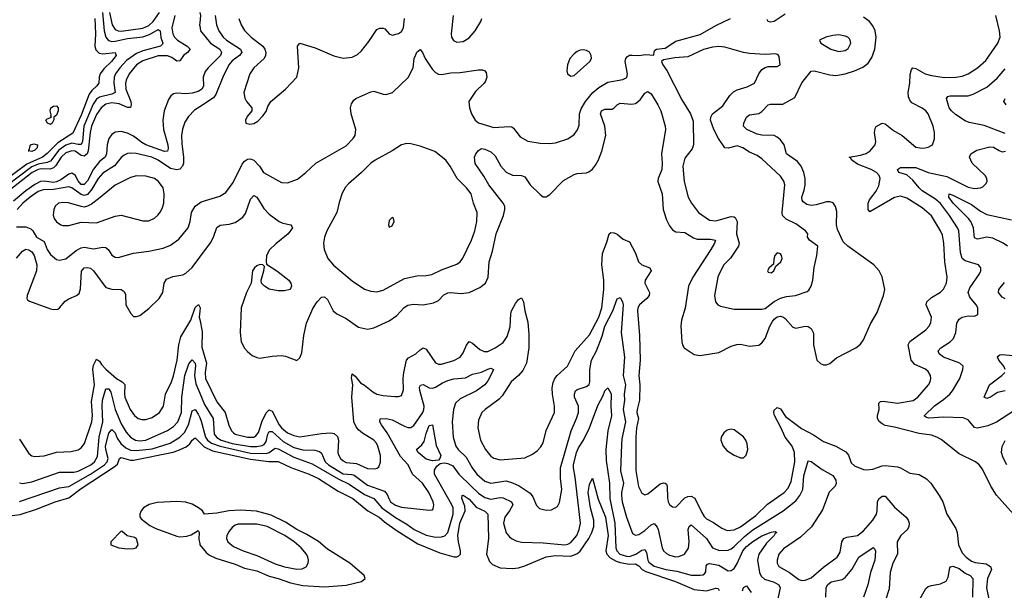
# Model space of a CAD drawing. Header units: inches. Extents: x 1771504 to 1971212, y 471788 to 643615.
# Tile 301 of 587: x 1828831 to 1835224, y 631114 to 634823. Entities that reach past the tile are written whole.
import ezdxf

# ---------------------------------------------------------------- set-up
doc = ezdxf.new("R2010")
doc.units = ezdxf.units.IN
doc.header["$MEASUREMENT"] = 0
doc.layers.add('B8623', color=7, linetype='Continuous')
doc.layers.add('B8633', color=7, linetype='Continuous')

msp = doc.modelspace()

# ---------------------------------------------------------------- linework, layer by layer
at = {"layer": 'B8623', "color": 5}
for points, elevation in [([(1829318.8, 634830), (1829322.5, 634730), (1829319.3, 634650), (1829325.8, 634625.8), (1829345.8, 634605.8), (1829370, 634599.7), (1829450.7, 634610), (1829456.8, 634590), (1829426.8, 634550), (1829377.6, 634502.4), (1829353.1, 634470), (1829346.7, 634450), (1829344.3, 634410), (1829330.2, 634390), (1829298.2, 634361.8), (1829282.3, 634337.7), (1829230, 634201.5), (1829175, 634085), (1829078.4, 634021.6), (1829010, 633953.6), (1828979.4, 633930), (1828876.5, 633883.5), (1828726.4, 633770)], 340), ([(1829369, 634870), (1829379.8, 634750), (1829390, 634709.1), (1829406.4, 634686.4), (1829430, 634681.4), (1829450, 634682.8), (1829530, 634699.5), (1829630, 634710.6), (1829674, 634726), (1829730, 634759), (1829742.8, 634750), (1829746.1, 634706.1), (1829760.2, 634670), (1829757.3, 634662.7), (1829745.3, 634650), (1829630, 634620.2), (1829590, 634603.4), (1829523.6, 634556.4), (1829481.3, 634510), (1829453.1, 634470), (1829444.9, 634450), (1829441.3, 634410), (1829450.1, 634349.9), (1829430, 634337.9), (1829350, 634319.6), (1829330, 634306.2), (1829307.1, 634272.9), (1829248, 634130), (1829238.9, 634030), (1829230, 634011.6), (1829210, 634010.6), (1829170, 634020), (1829130, 634006.7), (1829085.3, 633974.7), (1829030, 633903.4), (1829010, 633893.4), (1828950, 633883), (1828910, 633867.3), (1828741.3, 633738.7)], 360), ([(1829838.4, 634850), (1829818.3, 634770), (1829824.2, 634730), (1829836, 634710), (1829855.7, 634690), (1829918.8, 634650), (1829936.8, 634630), (1829921.3, 634610), (1829894, 634590), (1829870, 634555.7), (1829850, 634553.5), (1829817.6, 634577.6), (1829790, 634587.9), (1829730, 634588.3), (1829630, 634554.3), (1829590, 634528.7), (1829542.3, 634470), (1829522, 634430), (1829517.4, 634410), (1829519.7, 634370), (1829551.4, 634290), (1829553.8, 634270), (1829550, 634251.8), (1829530, 634252.4), (1829476.2, 634276.2), (1829430, 634282.4), (1829390, 634273), (1829359.9, 634250), (1829330, 634207), (1829297, 634130), (1829288.4, 634090), (1829276, 633970), (1829268.6, 633951.4), (1829250, 633935.4), (1829230, 633939), (1829190, 633967.2), (1829170, 633971.2), (1829130, 633957.8), (1829099.4, 633930), (1829065.6, 633874.4), (1829050, 633859), (1829027.9, 633852.1), (1828970, 633854.1), (1828950, 633849.6), (1828911.5, 633830), (1828760.7, 633710)], 380), ([(1829414.8, 634870), (1829430.1, 634790.1), (1829450, 634758.6), (1829469.2, 634749.2), (1829490, 634748.3), (1829630, 634767.5), (1829670, 634785.5), (1829696.6, 634810), (1829739.2, 634870)], 380), ([(1830000, 634801.3), (1829998.7, 634790), (1830000, 634782.7)], 420), ([(1830000, 634362.5), (1829990, 634356.8), (1829950, 634344.8), (1829910, 634341.3), (1829850, 634344.2), (1829830, 634339.8), (1829812.3, 634327.7), (1829796.2, 634303.8), (1829768.9, 634231.1), (1829759.2, 634170), (1829765, 634110), (1829791.7, 634008.3), (1829794, 633986), (1829790, 633968.9), (1829770, 633965.8), (1829649.5, 634009.5), (1829623.6, 634023.6), (1829570, 634066), (1829530, 634085), (1829490, 634096.1), (1829450, 634091.5), (1829430, 634077.1), (1829410, 634049.7), (1829398.7, 634010), (1829393.8, 633950), (1829385.7, 633930), (1829350, 633899.9), (1829310, 633852.2), (1829270, 633776.4), (1829250, 633751.4), (1829230, 633751.7), (1829210, 633775.2), (1829190, 633811.9), (1829170, 633824.4), (1829150, 633818.6), (1829098.8, 633781.2), (1829070, 633768.8), (1829050, 633765.3), (1828990, 633772.8), (1828966.9, 633770), (1828930, 633752.1), (1828870, 633711.1), (1828790, 633643.9)], 420), ([(1830000, 634256.4), (1829965.8, 634234.2), (1829927.4, 634192.6), (1829904, 634156.1), (1829888.5, 634111.5), (1829882.2, 634070), (1829882.8, 634017.2), (1829894.1, 633930), (1829893.3, 633890), (1829887.3, 633870), (1829870, 633851.4), (1829850, 633846.5), (1829810, 633856.3), (1829730, 633909.4), (1829688.2, 633930), (1829586.4, 633953.6), (1829550, 633955.9), (1829530, 633952.2), (1829510, 633943.2), (1829490, 633926.3), (1829446.2, 633873.8), (1829370, 633824.8), (1829339.9, 633790), (1829298.8, 633721.2), (1829270, 633686.4), (1829250, 633680.1), (1829230, 633685.5), (1829170, 633729.9), (1829150, 633737), (1829050, 633720), (1828982.2, 633717.8), (1828950, 633705.3), (1828899.5, 633670), (1828851.4, 633630), (1828813.6, 633590)], 440), ([(1828810, 633477.3), (1828870, 633476.8), (1828903.6, 633463.6), (1828917, 633450), (1828940.9, 633410), (1828990, 633380.9), (1829010, 633328.9), (1829030, 633297.2), (1829070, 633263.2), (1829090, 633259.1), (1829130, 633269.1), (1829196.9, 633323.1), (1829230, 633340.1), (1829250, 633343.3), (1829310, 633333.1), (1829370, 633344.3), (1829390, 633342), (1829407.5, 633327.5), (1829430, 633291.8), (1829450, 633280.3), (1829470, 633276.5), (1829570, 633305.2), (1829670, 633319.3), (1829761.4, 633338.6), (1829810, 633357.2), (1829863.9, 633396.1), (1829923.9, 633470), (1829936.8, 633510), (1829946.2, 633570), (1829969, 633611), (1830000, 633632.2)], 440), ([(1828810, 633273.2), (1828850, 633318.8), (1828870, 633330.9), (1828890, 633326.4), (1828910, 633313.6), (1828925, 633290), (1828941, 633230), (1828939.8, 633190), (1828880.3, 633030), (1828876.3, 633010), (1828881.7, 633001.7), (1828893.7, 632993.7), (1829030, 632944.2), (1829050, 632938.7), (1829077.7, 632942.3), (1829090, 632950.4), (1829126.1, 632993.9), (1829150.5, 633009.5), (1829199.6, 633030), (1829216, 633044), (1829225.9, 633074.1), (1829232.8, 633187.2), (1829249.9, 633210.1), (1829270, 633212.5), (1829290, 633207.3), (1829310, 633191.3), (1829390, 633083.2), (1829430, 633071.2), (1829489.1, 633069.1), (1829510, 633057.1), (1829517.1, 633037.1), (1829520.4, 632970), (1829552.3, 632912.3), (1829570, 632894), (1829590, 632893), (1829610, 632900.4), (1829670, 632944.9), (1829736.9, 633010), (1829759.8, 633050), (1829769.7, 633110), (1829784.8, 633135.2), (1829825.9, 633154.1), (1829890, 633164.1), (1829910, 633174.7), (1829950, 633212.3), (1830000, 633278.6)], 420), ([(1828830, 632096.9), (1828890, 632004.2), (1828910, 631989), (1828930, 631982.8), (1828990, 631987.5), (1829070, 632012.6), (1829164.1, 632015.9), (1829210, 632027.1), (1829230, 632040.3), (1829251, 632069), (1829299.2, 632210), (1829303.6, 632250), (1829297.7, 632342.3), (1829316.1, 632450), (1829305.8, 632550), (1829310, 632576.4), (1829330, 632615.6), (1829350, 632604), (1829362.2, 632582.2), (1829390, 632550.7), (1829460.1, 632490), (1829495.2, 632470), (1829512.7, 632452.7), (1829510.7, 632390), (1829514.4, 632370), (1829548.1, 632290), (1829575.8, 632250), (1829600.4, 632230), (1829623.9, 632223.9), (1829650, 632225.2), (1829690, 632237.4), (1829738.7, 632270), (1829764.1, 632310), (1829778.1, 632390), (1829817.2, 632470), (1829830, 632508.4), (1829853.9, 632610), (1829865.1, 632710), (1829878, 632762), (1829940.9, 632870), (1829970, 632951.5), (1829991.7, 632971.7), (1830000, 632953.7)], 380), ([(1830000, 632928.8), (1829996.9, 632890), (1830000, 632873.6)], 380), ([(1828830, 631812.9), (1828850, 631808.8), (1828910, 631818.4), (1829090, 631882.5), (1829182.8, 631882.8), (1829210, 631887.7), (1829293, 631930), (1829315.5, 631950), (1829336.7, 631983.3), (1829347.4, 632110), (1829371, 632210), (1829365.8, 632310), (1829368, 632350), (1829390, 632424.6), (1829410, 632423.2), (1829422.6, 632402.6), (1829451.2, 632290), (1829490, 632196.3), (1829521.3, 632141.3), (1829550, 632110.1), (1829582, 632090), (1829610, 632085.3), (1829650, 632090.6), (1829790, 632152.8), (1829830, 632179.8), (1829857.5, 632210), (1829880.3, 632270), (1829883.1, 632370), (1829903.7, 632510), (1829930, 632586.5), (1829950, 632611.5), (1829970, 632590.2), (1829973.3, 632573.3), (1829965.2, 632510), (1829975, 632455), (1830000, 632394.7)], 360), ([(1828830, 631690.6), (1829090, 631781.1), (1829150, 631789), (1829291.5, 631868.5), (1829381, 631930), (1829398.9, 631950), (1829405.2, 631970), (1829389, 632030), (1829388.4, 632050), (1829410, 632135.9), (1829430, 632159.3), (1829450, 632138), (1829463.9, 632103.9), (1829488.4, 632068.4), (1829520.4, 632040.4), (1829550, 632024.3), (1829590, 632022), (1829690, 632034.4), (1829808.3, 632070), (1829870.2, 632109.8), (1829899.8, 632140.2), (1829926.2, 632190), (1829950, 632281.1), (1829970, 632289.2), (1829990, 632259.3), (1830000, 632236.7)], 340), ([(1828730, 631593.8), (1828833.6, 631606.4), (1828939.5, 631640.5), (1829061.3, 631690), (1829150, 631715.6), (1829230, 631775.8), (1829444.4, 631915.6), (1829465.4, 631934.6), (1829479.1, 631970), (1829490, 631978.4), (1829550, 631960.6), (1829570, 631961), (1829827.4, 632012.6), (1829858.1, 632021.9), (1829912.4, 632047.6), (1829934.9, 632065.1), (1829950, 632090.2), (1829970, 632105.7), (1830000, 632075.4)], 320), ([(1830000, 631644), (1829992.7, 631650), (1829950, 631673.7), (1829910, 631686.2), (1829851.7, 631691.7), (1829724, 631684), (1829671.9, 631671.9), (1829635.2, 631650), (1829618.5, 631630), (1829610.3, 631610), (1829611.8, 631591.8), (1829618.7, 631578.7), (1829675.1, 631535.1), (1829715.2, 631515.3), (1829850, 631466), (1829870, 631462.3), (1829914.9, 631465.1), (1829944.8, 631475.2), (1829990, 631502), (1829996, 631490), (1829993.2, 631446.8), (1830000, 631415.8)], 320)]:
    msp.add_lwpolyline(points, dxfattribs=dict(at, elevation=elevation))
for points, elevation in [([(1829030, 634140.5), (1829012.3, 634150), (1829001.2, 634170), (1829010, 634178.8), (1829038, 634190), (1829033.6, 634193.6), (1829035.5, 634204.5), (1829027.8, 634230), (1829032, 634250), (1829050, 634261.1), (1829070, 634263.1), (1829080.8, 634250), (1829081.1, 634230), (1829070, 634202), (1829051.7, 634188.3), (1829051.7, 634171.7), (1829042.4, 634150)], 320), ([(1828910, 633966), (1828886, 633970), (1828889.1, 633970.9), (1828901.2, 634010), (1828923.6, 634016.4), (1828946, 634010), (1828944.9, 633990), (1828930, 633973.6)], 320), ([(1829590, 633807.6), (1829550, 633797.6), (1829450, 633746.2), (1829342.5, 633657.6), (1829296.5, 633623.5), (1829270, 633609.8), (1829250, 633604.6), (1829230, 633607.8), (1829147.2, 633632.8), (1829110, 633635.3), (1829082.8, 633630), (1829060.4, 633610), (1829052.4, 633590), (1829048.8, 633551.2), (1829054.4, 633530), (1829070, 633508.7), (1829098.8, 633490), (1829110, 633485.7), (1829150, 633486), (1829230, 633507.4), (1829330, 633502), (1829450, 633546.5), (1829490, 633551.6), (1829630, 633514.9), (1829670, 633515.3), (1829706.4, 633533.6), (1829727.7, 633552.3), (1829745.6, 633574.4), (1829758.8, 633601.2), (1829766.2, 633630), (1829769.8, 633689.8), (1829762.3, 633730), (1829732.4, 633770), (1829707, 633790), (1829650, 633805.8)], 460), ([(1829490, 631498), (1829422, 631430), (1829422, 631410), (1829474, 631390), (1829530, 631383), (1829570, 631385.5), (1829588, 631390), (1829599, 631410), (1829588.9, 631448.9), (1829577.2, 631457.2), (1829528.4, 631468.4), (1829496.4, 631496.4)], 320)]:
    msp.add_lwpolyline(points, close=True, dxfattribs=dict(at, elevation=elevation))
at = {"layer": 'B8633', "color": 5}
for points, elevation in [([(1829999.9, 634870), (1830005.5, 634850), (1830000, 634801.3)], 420), ([(1830099.5, 634850), (1830108.2, 634790), (1830124.1, 634750), (1830151.5, 634710), (1830172.9, 634690), (1830263.5, 634630), (1830272.6, 634610), (1830259, 634590), (1830210, 634554.1), (1830188.9, 634530), (1830148.8, 634450), (1830103.2, 634336.8), (1830090, 634314.8), (1830000, 634256.4)], 440), ([(1830000, 633278.6), (1830070, 633371.5), (1830089.1, 633410), (1830110, 633471.7), (1830132.8, 633487.2), (1830190, 633493.4), (1830230, 633505), (1830280.5, 633539.5), (1830296.5, 633563.5), (1830330, 633656.4), (1830350, 633680.4), (1830370, 633668.7), (1830415.2, 633595.2), (1830450, 633558.3), (1830514.9, 633510), (1830539.5, 633499.5), (1830590.2, 633490.2), (1830598.5, 633478.6), (1830601.3, 633470), (1830573.1, 633430), (1830493.1, 633366.9), (1830453, 633327), (1830434.3, 633290), (1830430.4, 633250.4), (1830433.4, 633233.4), (1830500.5, 633190), (1830578, 633130), (1830590.4, 633110), (1830596.3, 633090), (1830586, 633070), (1830550, 633060.5), (1830510, 633059.7), (1830450, 633072), (1830419.3, 633090), (1830400.9, 633110), (1830398, 633130), (1830417, 633190), (1830419.3, 633219.3), (1830409.3, 633229.3), (1830390, 633231.5), (1830370, 633223.6), (1830354.9, 633210), (1830342.6, 633190), (1830332.7, 633110), (1830303.9, 633050), (1830269.2, 632950), (1830262.6, 632790), (1830268.1, 632730), (1830290, 632688), (1830310, 632665.5), (1830340.6, 632640.6), (1830370, 632626.4), (1830390, 632622.6), (1830470, 632636.9), (1830530, 632639.5), (1830555.6, 632635.6), (1830630, 632606.8), (1830650, 632624.7), (1830662.7, 632657.3), (1830675.3, 632770), (1830694, 632850), (1830734.9, 632945.1), (1830762.4, 632990), (1830790, 633019.3), (1830810, 633020.4), (1830830, 633004.4), (1830867, 632930), (1830890, 632910.4), (1830950, 632880.8), (1831030, 632824.9), (1831090, 632811.3), (1831130, 632819.2), (1831230, 632866.4), (1831279.3, 632900.7), (1831327.4, 632952.6), (1831350, 632968.1), (1831385.7, 632974.3), (1831450, 632970.1), (1831517.8, 632982.2), (1831550, 632997.5), (1831585.3, 633034.7), (1831610, 633046.9), (1831630, 633049.5), (1831697.8, 633042.2), (1831749.8, 633050.2), (1831818.6, 633081.4), (1831854.3, 633110), (1831873.1, 633150), (1831878.6, 633250), (1831901.4, 633318.6), (1831925, 633430), (1831972.6, 633550), (1831981.3, 633590), (1831979.8, 633610), (1831970.6, 633630), (1831876.6, 633750), (1831845.4, 633805.4), (1831787.2, 633887.2), (1831784.7, 633930), (1831792.2, 633950), (1831810, 633973.2), (1831830, 633985.4), (1831850, 633981.5), (1831890, 633963.2), (1831918, 633938), (1831954.5, 633870), (1831990, 633832.1), (1832030, 633812.9), (1832090, 633809.2), (1832110, 633800.3), (1832144.9, 633750), (1832210, 633687), (1832230, 633672.4), (1832250, 633670.4), (1832273.6, 633686.4), (1832362.4, 633777.6), (1832430, 633816.9), (1832450, 633823.6), (1832510, 633827.2), (1832526.1, 633833.9), (1832550, 633852.2), (1832570, 633877.1), (1832589, 633911), (1832611.4, 633968.6), (1832635.8, 634070), (1832630.5, 634130), (1832602.9, 634210), (1832608.8, 634231.2), (1832630, 634240.7), (1832678.1, 634241.8), (1832691.3, 634248.7), (1832710, 634270.3), (1832730, 634280.2), (1832806.3, 634273.7), (1832830, 634278.2), (1832859.4, 634300.7), (1832890, 634345.7), (1832910, 634356.5), (1832930, 634341.7), (1832975.2, 634270), (1832992.8, 634230), (1833022.8, 634130), (1833024.9, 634110), (1832997.1, 633950), (1833001.7, 633890), (1832999.6, 633850), (1832976.8, 633790), (1832973.5, 633770), (1833002.1, 633690), (1833008.9, 633588.9), (1833030, 633521.3), (1833050, 633483.7), (1833070, 633457.6), (1833090, 633444.4), (1833150, 633439), (1833205.3, 633405.3), (1833230, 633397.1), (1833316.3, 633396.3), (1833347.7, 633390), (1833342.4, 633370), (1833319.3, 633330), (1833201, 633150), (1833174, 633090), (1833151.7, 632948.3), (1833128.4, 632870), (1833122.8, 632830), (1833130.3, 632730), (1833134.4, 632710), (1833146, 632690), (1833210, 632646.4), (1833250, 632639.5), (1833370, 632659.5), (1833450, 632701.2), (1833488.1, 632711.9), (1833510, 632712.8), (1833570, 632700.2), (1833630, 632708.1), (1833650, 632721.7), (1833670, 632750.3), (1833700.4, 632830), (1833718, 632862), (1833730, 632877.4), (1833750, 632891.8), (1833770, 632896.3), (1833790, 632890.2), (1833800.7, 632880.7), (1833850, 632823.7), (1833870, 632817.9), (1833931, 632831), (1833950, 632829.1), (1833970, 632816.4), (1833984.7, 632784.7), (1833984, 632710), (1834006.7, 632610), (1834030, 632588.7), (1834050, 632580.3), (1834070, 632579.5), (1834090, 632588.2), (1834133.9, 632626.1), (1834260.7, 632690), (1834290, 632714), (1834310, 632742.4), (1834354.5, 632845.5), (1834399.3, 632920.7), (1834440.4, 633030), (1834447.3, 633070), (1834430.9, 633150.9), (1834411, 633191), (1834375.6, 633230), (1834208.2, 633350), (1834178.4, 633378.4), (1834139.7, 633459.7), (1834134.8, 633490), (1834136.2, 633576.2), (1834128, 633608), (1834111.7, 633631.7), (1834090, 633639.7), (1834070, 633638.4), (1834001.7, 633618.3), (1833970, 633615.8), (1833941.3, 633621.3), (1833918.1, 633638.1), (1833911.3, 633650), (1833909.2, 633670), (1833925.2, 633714.8), (1833931.3, 633750), (1833929.9, 633790), (1833921.9, 633830), (1833903.9, 633870), (1833881.1, 633901.1), (1833810.6, 633950), (1833794.1, 634010), (1833770, 634040.7), (1833750, 634058.4), (1833728.9, 634068.9), (1833650, 634071.6), (1833618.8, 634078.8), (1833551.2, 634110), (1833530.9, 634130.9), (1833532.7, 634150), (1833550, 634188.5), (1833570, 634204), (1833630, 634212.4), (1833650, 634225.3), (1833690, 634270.2), (1833706, 634274), (1833786.5, 634273.5), (1833863.1, 634316.9), (1833908.8, 634411.2), (1833970, 634487.7), (1833990, 634489.3), (1834090, 634465.1), (1834130, 634460.8), (1834190, 634470.7), (1834250, 634490.1), (1834305.1, 634514.9), (1834339.6, 634540.4), (1834363.1, 634576.9), (1834382.7, 634630), (1834392.6, 634710), (1834385.2, 634750), (1834370, 634782.4), (1834348.2, 634810), (1834310, 634839.3)], 420), ([(1830000, 633632.2), (1830010, 633639), (1830130, 633676.5), (1830170, 633698.7), (1830216.5, 633763.5), (1830276.1, 633883.9), (1830290, 633902.4), (1830310, 633916.5), (1830330, 633918.4), (1830350, 633910.2), (1830387.1, 633870), (1830413.1, 633830), (1830530, 633765.3), (1830570, 633762.8), (1830634, 633786), (1830689.6, 633830), (1830752.7, 633890), (1830950, 634003.8), (1830996.2, 634050), (1831009.7, 634070.3), (1831013, 634110), (1830983.1, 634210), (1830978, 634250), (1830984.2, 634275.8), (1831000.4, 634299.6), (1831013.2, 634310), (1831110, 634354.4), (1831130, 634357.1), (1831190, 634338.4), (1831210, 634337), (1831252, 634350), (1831353.1, 634446.9), (1831386.6, 634510), (1831392.9, 634570), (1831399.8, 634590), (1831410, 634612.4), (1831430, 634628.2), (1831446.4, 634610), (1831462.4, 634570), (1831510, 634498), (1831530, 634478.5), (1831550, 634469.1), (1831570, 634466.3), (1831630, 634477.7), (1831690, 634479.2), (1831810, 634497.4), (1831836, 634496), (1831850.3, 634490.3), (1831859.5, 634479.5), (1831864.9, 634450), (1831856, 634424), (1831847, 634410), (1831790, 634355.1), (1831747.7, 634290), (1831751.6, 634250), (1831764.4, 634210), (1831788.9, 634170), (1831810, 634152), (1831910, 634120.9), (1832008.9, 634128.9), (1832025.4, 634125.4), (1832037.5, 634117.5), (1832080.4, 634060.4), (1832130, 634033.7), (1832210, 634020.9), (1832270, 634018.9), (1832310, 634023.1), (1832390, 634048.9), (1832430, 634075.8), (1832453.3, 634106.7), (1832464, 634136), (1832465.6, 634210), (1832475.9, 634244.1), (1832504.7, 634290), (1832552.9, 634350), (1832590, 634381.6), (1832650, 634417.3), (1832747.1, 634432.9), (1832773, 634447), (1832777.8, 634470), (1832762.9, 634550), (1832765.8, 634570), (1832776.5, 634583.5), (1832790, 634591.5), (1832807.5, 634592.5), (1832850, 634590.3), (1832896.7, 634596.7), (1832947.3, 634592.7), (1832950, 634614), (1832955.3, 634624.7), (1832966, 634630), (1833021.5, 634638.5), (1833090, 634684), (1833250, 634727.2), (1833350, 634784.9), (1833445.1, 634830)], 440), ([(1830254, 634830), (1830269, 634790), (1830290, 634752.4), (1830332.7, 634710), (1830409.2, 634650), (1830422.3, 634630), (1830428.6, 634610), (1830427.6, 634590), (1830417.6, 634570), (1830351.6, 634510), (1830325.2, 634470), (1830286.7, 634350), (1830292.7, 634312.7), (1830304, 634290), (1830338.8, 634250), (1830337.3, 634230), (1830307.2, 634192.8), (1830296.4, 634170), (1830298.8, 634150), (1830324.6, 634144.6), (1830350, 634148.9), (1830376.2, 634163.8), (1830410, 634197.3), (1830430, 634226.8), (1830441.1, 634258.9), (1830460.7, 634290), (1830557.6, 634370), (1830629.6, 634450), (1830643, 634510), (1830634, 634650), (1830649.6, 634670.4), (1830750, 634640.2), (1830870, 634587.6), (1830930, 634573.1), (1830990, 634579.6), (1831023.9, 634596.1), (1831050, 634620.3), (1831098.3, 634681.7), (1831150, 634758.7), (1831170, 634767.2), (1831190, 634768.4), (1831202.4, 634762.4), (1831230.3, 634730.3), (1831250, 634722.3), (1831290, 634731.8), (1831310, 634745.7), (1831322.3, 634770), (1831329.8, 634830)], 460), ([(1831645.2, 634850), (1831631.6, 634730), (1831633.4, 634710), (1831647.5, 634687.5), (1831670, 634676), (1831710, 634681.3), (1831750, 634704.9), (1831788.5, 634750), (1831825.4, 634810), (1831832.4, 634830)], 460), ([(1833800.9, 634859.1), (1833730, 634811.1), (1833705.6, 634805.6), (1833691.2, 634811.2), (1833684.7, 634824.7)], 420), ([(1835283.8, 631610), (1835173.2, 631733.2), (1835136.5, 631790), (1835081.4, 631901.4), (1835060.5, 631930), (1835037, 631950), (1834930, 632000.5), (1834813.4, 632093.4), (1834786.6, 632110), (1834750, 632122.2), (1834670, 632134), (1834510, 632175.2), (1834450, 632186.1), (1834430, 632195.3), (1834411.2, 632211.2), (1834400.3, 632230), (1834399.8, 632250), (1834411.3, 632290), (1834409.9, 632330.1), (1834419.8, 632340.3), (1834436.3, 632343.7), (1834530, 632330.1), (1834632.7, 632347.3), (1834663.1, 632370), (1834731.1, 632448.9), (1834741.8, 632470), (1834746, 632490), (1834743.5, 632510), (1834730, 632536.8), (1834712.2, 632552.2), (1834642.1, 632582.1), (1834618.3, 632610), (1834598.7, 632710), (1834609.5, 632730.5), (1834713.8, 632806.2), (1834735.1, 632830), (1834746.2, 632853.8), (1834750.6, 632890), (1834717, 632970), (1834721, 632990), (1834750, 633016.8), (1834809.2, 633050.8), (1834828.5, 633071.5), (1834847.7, 633110), (1834851.8, 633150), (1834837.5, 633250), (1834831.5, 633370), (1834821.4, 633421.4), (1834810.5, 633450), (1834750, 633547.3), (1834690, 633600.9), (1834590, 633663.2), (1834550, 633674.8), (1834510, 633666.4), (1834350, 633574), (1834339.8, 633590), (1834340.2, 633630), (1834348.7, 633651.3), (1834392.2, 633707.8), (1834410, 633742.4), (1834418.5, 633790), (1834412.1, 633810), (1834393, 633830), (1834359, 633850), (1834270, 633883), (1834234.2, 633910), (1834225.3, 633925.3), (1834217, 633930), (1834290, 633941.7), (1834326.2, 633953.8), (1834353.6, 633970), (1834384.2, 634010), (1834389.1, 634030), (1834381.4, 634090), (1834384.4, 634115.6), (1834391.7, 634128.3), (1834430, 634150.8), (1834450, 634145.5), (1834503.5, 634103.5), (1834559.5, 634070), (1834650, 633994.6), (1834687.4, 633987.4), (1834710.8, 633989.2), (1834730, 633993.4), (1834758.4, 634010), (1834771.1, 634048.9), (1834769.7, 634090.3), (1834762, 634130), (1834728.5, 634210), (1834713.5, 634230), (1834690, 634247.2), (1834623.2, 634283.2), (1834610, 634299.5), (1834601.8, 634321.8), (1834599.4, 634350), (1834611.2, 634410), (1834613.3, 634466.7), (1834621.6, 634498.4), (1834630, 634510.7), (1834650, 634506), (1834710, 634471), (1834750, 634459.4), (1834832.4, 634447.6), (1834910, 634448.2), (1834950, 634455.9), (1834990, 634471.7), (1835049.5, 634510.5), (1835103.6, 634556.4), (1835181.8, 634670), (1835195.9, 634710), (1835191.9, 634750), (1835168.9, 634850)], 380), ([(1830000, 634782.7), (1830005.7, 634750), (1830070, 634670.6), (1830130.1, 634630), (1830141.8, 634610), (1830134.4, 634590), (1830053.8, 634510), (1830034.8, 634485.2), (1830022.6, 634450), (1830025, 634390), (1830013.1, 634370), (1830000, 634362.5)], 420), ([(1835230, 634082.9), (1835094, 634134), (1834995.2, 634155.2), (1834970, 634166), (1834906.5, 634206.5), (1834881.2, 634230), (1834866.6, 634250), (1834847.8, 634310), (1834856.6, 634323.4), (1834872, 634328), (1834990, 634327.8), (1835022.1, 634337.9), (1835110, 634384.5), (1835177.2, 634442.8), (1835230, 634503)], 360), ([(1835235.1, 634270), (1835221.4, 634290), (1835229.8, 634310)], 340), ([(1835290, 632282), (1835173.6, 632206.4), (1835116, 632184), (1835050, 632169), (1835030, 632173.1), (1834990, 632223.1), (1834955.6, 632235.6), (1834830, 632239.9), (1834733.9, 632233.9), (1834717.7, 632237.7), (1834706.4, 632246.4), (1834704.7, 632250), (1834770, 632314), (1834830, 632353.9), (1834869, 632390), (1834886.3, 632410), (1834935.3, 632490), (1834954.7, 632550), (1834955.6, 632570), (1834934.5, 632590), (1834829.7, 632630), (1834801.3, 632650), (1834793.3, 632670), (1834811.3, 632690), (1834871.7, 632728.3), (1834893.5, 632750), (1834909.8, 632790), (1834915.3, 632850), (1834930, 632877), (1834950.8, 632889.2), (1834990, 632897.3), (1835030, 632896.4), (1835052.6, 632907.4), (1835051.1, 632950), (1835041.1, 632970), (1834999.9, 633019.9), (1834989.9, 633050), (1834999.6, 633080.4), (1835063, 633170), (1835071.6, 633190), (1835071.8, 633210), (1835057.2, 633230), (1834970, 633255.8), (1834950.9, 633270.9), (1834939.9, 633310), (1834928.4, 633450), (1834920.2, 633470), (1834868.3, 633550), (1834810, 633627.9), (1834777.1, 633657.1), (1834691, 633711), (1834669.9, 633730), (1834630, 633778.9), (1834590, 633814.5), (1834538.4, 633830), (1834529.7, 633850), (1834550, 633861.1), (1834650, 633862.5), (1834730, 633829.6), (1834850, 633803.1), (1834990, 633733.7), (1835030, 633725.2), (1835070, 633729.2), (1835083.8, 633736.2), (1835104, 633756), (1835112.1, 633770), (1835109.8, 633790), (1835099.3, 633810), (1835015.1, 633890), (1834998, 633930), (1835007, 633950), (1835046.4, 633973.6), (1835130, 633996.5), (1835154, 633994), (1835190, 633971.7), (1835210, 633964.7), (1835231.3, 633968.7)], 360), ([(1835244.2, 633350), (1835215.9, 633370), (1835150, 633402), (1835110, 633408.2), (1835050, 633395.4), (1835030, 633404.7), (1835024.8, 633470), (1835006.5, 633510), (1834991.4, 633531.4), (1834891.2, 633630), (1834862.8, 633670), (1834866, 633690), (1834890, 633682.2), (1835010, 633621), (1835070, 633578.9), (1835110, 633557.3), (1835270, 633522.8)], 340), ([(1830000, 632873.6), (1830015.1, 632795.1), (1830013.5, 632693.5), (1830043.8, 632590), (1830034, 632530), (1830037.1, 632490), (1830110, 632338.9), (1830165.3, 632270), (1830187.7, 632187.7), (1830206.7, 632150), (1830218, 632138), (1830230, 632128.9), (1830310, 632109), (1830350, 632109.7), (1830362.9, 632117.1), (1830380.9, 632139.1), (1830405.9, 632214.1), (1830430, 632267.1), (1830450, 632287.2), (1830470, 632279), (1830516.1, 632190), (1830531.7, 632170), (1830570, 632138), (1830610, 632120.1), (1830650, 632112.7), (1830790, 632134.3), (1830850, 632137.1), (1830872.5, 632132.5), (1830893.5, 632113.5), (1830901.5, 632090), (1830896.8, 632010), (1830902.2, 631990), (1830914.4, 631970), (1830930, 631955.9), (1830950, 631944), (1831017.5, 631937.5), (1831090, 631905.7), (1831137.1, 631902.9), (1831152.4, 631907.6), (1831162.7, 631917.3), (1831173.6, 631946.4), (1831173, 631990), (1831156.5, 632050), (1831147.1, 632070), (1831130, 632090.7), (1831055.7, 632135.7), (1831030, 632158.2), (1831015.8, 632175.8), (1831000.8, 632210), (1830986.5, 632370), (1830992.8, 632450), (1830985.5, 632494.5), (1830990, 632520.5), (1831010, 632506), (1831043.1, 632463.1), (1831070, 632447.8), (1831123.4, 632403.4), (1831150, 632389.5), (1831190, 632380.2), (1831267, 632373), (1831290, 632373.4), (1831310, 632380.4), (1831323.8, 632416.2), (1831320.8, 632490), (1831324.2, 632530), (1831342.3, 632610), (1831354.2, 632625.8), (1831402.2, 632650), (1831430, 632677.1), (1831450, 632689.2), (1831470, 632681.3), (1831530, 632592.8), (1831550, 632583.8), (1831570, 632584.1), (1831650, 632606.8), (1831689.9, 632630.1), (1831710, 632657.8), (1831732.5, 632707.5), (1831750, 632730.2), (1831770, 632721.2), (1831818.6, 632678.6), (1831845.9, 632665.9), (1831870, 632667.2), (1831918.2, 632690), (1831970, 632725.1), (1831996.6, 632763.4), (1832014.3, 632825.7), (1832018.6, 632910), (1832023.4, 632930), (1832050, 632978), (1832070, 633003.2), (1832090, 633015.8), (1832102.8, 632990), (1832110.8, 632930), (1832130, 632856.3), (1832136.8, 632776.8), (1832137.1, 632690), (1832122.2, 632590), (1832098.2, 632541.8), (1832070.1, 632509.9), (1832022.8, 632470), (1831962.6, 632377.4), (1831943.9, 632356.1), (1831852.7, 632290), (1831832.4, 632270), (1831810, 632219), (1831804.7, 632170), (1831821.8, 632090), (1831854.4, 632030), (1831890, 631985.8), (1831910, 631973.6), (1831950, 631963.2), (1832110, 631974.6), (1832160.8, 631999.2), (1832190, 632020.3), (1832213.9, 632046.1), (1832230, 632073.4), (1832250, 632153), (1832302.5, 632270), (1832303.7, 632310), (1832289.9, 632389.9), (1832289.1, 632430), (1832295, 632465), (1832305, 632490), (1832320.4, 632510), (1832388.6, 632571.4), (1832437.3, 632670), (1832530, 632774.5), (1832591, 632890), (1832610.4, 632950.4), (1832623.5, 633070), (1832624.4, 633130), (1832611.6, 633230), (1832615.9, 633304.1), (1832644, 633376), (1832657.4, 633430), (1832670, 633438.6), (1832690, 633437.1), (1832710, 633428.1), (1832750, 633395.6), (1832790, 633378.4), (1832830, 633306), (1832849.5, 633249.5), (1832870.1, 633230.1), (1832923, 633210), (1832930.3, 633190.3), (1832892.8, 633130), (1832890.2, 633110), (1832920.1, 633050), (1832918.9, 633030), (1832903.5, 633010), (1832855.3, 632970), (1832844.6, 632950), (1832841.3, 632930), (1832854.4, 632770), (1832858.8, 632610), (1832850.8, 632510), (1832856.5, 632450), (1832855.2, 632350), (1832839.1, 632290), (1832838.3, 632270), (1832847.7, 632230), (1832835, 632170), (1832830.5, 632110.5), (1832831.8, 631891.8), (1832849.5, 631789.5), (1832870, 631745.3), (1832890, 631734.3), (1832910, 631742.2), (1832990, 631806.2), (1833010, 631812.9), (1833020.7, 631810), (1833030, 631803), (1833034.3, 631790), (1833036.2, 631716.2), (1833041.1, 631690), (1833050, 631672.2), (1833070, 631656.5), (1833090, 631655.3), (1833150, 631714.5), (1833170, 631724.6), (1833190, 631726.5), (1833213.3, 631713.3), (1833259.2, 631619.2), (1833274.6, 631594.6), (1833290, 631579.8), (1833335.4, 631555.4), (1833390, 631517.6), (1833423.8, 631503.8), (1833470, 631506.2), (1833510, 631525.8), (1833610, 631601.2), (1833686.5, 631673.5), (1833795.2, 631750), (1833821.3, 631778.7), (1833838.9, 631821.1), (1833864, 631950), (1833860.5, 632010), (1833845.9, 632050), (1833801, 632110), (1833773.2, 632173.2), (1833730.9, 632250), (1833727.1, 632270), (1833730, 632286), (1833750, 632303.1), (1833770, 632294.4), (1833803.5, 632243.5), (1833906.4, 632166.4), (1833985.6, 632125.6), (1834050, 632082.3), (1834130.5, 632050), (1834194.6, 632014.6), (1834213.1, 631993.1), (1834230, 631942.6), (1834250, 631922.2), (1834310, 631899), (1834330, 631896.5), (1834370, 631902.4), (1834430, 631922.8), (1834450, 631924.9), (1834530, 631916.1), (1834550.2, 631910.2), (1834610, 631875.8), (1834670, 631866.4), (1834718.2, 631838.2), (1834746, 631810), (1834801.6, 631730), (1834823.8, 631690), (1834850.2, 631610), (1834910, 631514.9), (1834917.6, 631490), (1834925.8, 631410), (1834950, 631357.7), (1834975.5, 631330), (1835010, 631303.9), (1835034.9, 631294.9), (1835106.6, 631286.6), (1835134.1, 631270), (1835139.6, 631250), (1835113.8, 631190), (1835107.2, 631130), (1835126.1, 631046.1)], 380), ([(1835230, 633008.1), (1835210, 633019.2), (1835185.3, 633050), (1835188.6, 633070), (1835225.2, 633114.8)], 340), ([(1830000, 632394.7), (1830030, 632322.2), (1830086.3, 632230), (1830094, 632130), (1830110, 632107), (1830139.5, 632090), (1830210, 632068.4), (1830330, 632049.1), (1830370.8, 632049.2), (1830404.5, 632055.5), (1830417.3, 632062.8), (1830430, 632081.1), (1830441.7, 632130), (1830450, 632146), (1830470, 632146.7), (1830540.7, 632080.7), (1830610, 632042.1), (1830670, 632027.1), (1830746, 632026), (1830777.2, 632017.2), (1830790, 632006.5), (1830813.3, 631950), (1830834.8, 631930), (1830930, 631871.2), (1830986.9, 631866.9), (1831001.8, 631861.8), (1831090, 631798), (1831198.7, 631758.7), (1831217.7, 631737.7), (1831226.5, 631710), (1831239, 631690), (1831270, 631666.9), (1831310, 631655.6), (1831490, 631634), (1831510, 631638), (1831516, 631644), (1831520.4, 631670), (1831515.8, 631690), (1831486.9, 631750), (1831447.1, 631810), (1831380.6, 631870), (1831352.1, 631930), (1831304.1, 631984.1), (1831216.9, 632136.9), (1831179.4, 632190), (1831168.7, 632210), (1831171.8, 632228.2), (1831209.8, 632230.2), (1831250, 632221.4), (1831330, 632180.2), (1831350, 632172.3), (1831370, 632171.5), (1831390, 632184.9), (1831448.7, 632270), (1831455.7, 632290), (1831456, 632310), (1831428.1, 632411.9), (1831426.5, 632433.5), (1831432.2, 632447.8), (1831450, 632452.1), (1831490, 632431), (1831510, 632427.8), (1831530, 632434), (1831576.7, 632463.3), (1831610, 632477.9), (1831650, 632488.1), (1831725.4, 632494.6), (1831770, 632518.2), (1831830, 632532.4), (1831870, 632552.1), (1831890, 632557), (1831906.8, 632550), (1831899.5, 632530), (1831870, 632475.1), (1831850.2, 632450), (1831797.8, 632410), (1831690, 632359.5), (1831660.4, 632330), (1831648.1, 632290), (1831639.2, 632210), (1831646.3, 632110), (1831662, 632050), (1831677.1, 632030), (1831730, 631979.7), (1831768.9, 631910), (1831799.2, 631870), (1831850, 631823.7), (1831890, 631809.5), (1831990, 631826.5), (1832030, 631813.7), (1832072.8, 631792.8), (1832145.2, 631745.2), (1832161.9, 631721.9), (1832185.8, 631665.8), (1832206, 631646), (1832250, 631634.6), (1832283.1, 631636.9), (1832321.7, 631658.3), (1832335.5, 631684.5), (1832349.8, 631770), (1832342.8, 631842.8), (1832343.2, 631910), (1832410.4, 632149.6), (1832446.6, 632230), (1832459.1, 632270), (1832458, 632310), (1832434, 632370), (1832432.2, 632390), (1832440.3, 632410), (1832450, 632419.7), (1832510, 632439), (1832527.6, 632452.4), (1832532.2, 632470), (1832532.5, 632550), (1832544.3, 632610), (1832576.4, 632670), (1832613.3, 632766.7), (1832631, 632830), (1832682.8, 632930), (1832710, 633008.2), (1832730, 633017), (1832744.7, 632990), (1832749.4, 632970), (1832736.8, 632790), (1832758.1, 632630), (1832749.2, 632510), (1832763.6, 632450), (1832755.7, 632390), (1832758.1, 632350), (1832749.2, 632290), (1832765, 632210), (1832741, 632099), (1832737.3, 632062.7), (1832731.6, 631890), (1832751.6, 631810), (1832737.8, 631750), (1832737.4, 631730), (1832743.4, 631690), (1832770.5, 631590.5), (1832810, 631484.4), (1832830, 631472.9), (1832850, 631476.9), (1832890, 631502.5), (1832930, 631540.3), (1832950, 631547.6), (1832970, 631525.3), (1832977, 631510), (1833001.8, 631390), (1833011.5, 631371.5), (1833030, 631353.8), (1833050, 631343.2), (1833090, 631332.1), (1833110, 631334), (1833146.3, 631350), (1833172.8, 631387.2), (1833177.3, 631430), (1833170.7, 631509.3), (1833178, 631530), (1833190, 631539.6), (1833291.2, 631451.2), (1833330, 631389.4), (1833373.6, 631373.6), (1833430, 631374.8), (1833450, 631383.5), (1833470, 631399.5), (1833536.3, 631463.7), (1833590, 631506.4), (1833787.6, 631630), (1833870, 631696.4), (1833895.6, 631730), (1833914.8, 631770), (1833922.3, 631857.7), (1833950, 631954.8), (1833969.3, 631950.7), (1834040.4, 631900.4), (1834110, 631861.1), (1834130, 631830.6), (1834132.3, 631807.7), (1834124.9, 631790), (1834087.2, 631752.8), (1834043.3, 631636.7), (1833972.3, 631527.7), (1833899.4, 631460.6), (1833790, 631384), (1833760.6, 631350), (1833748.6, 631310), (1833748.5, 631290), (1833759, 631270), (1833829.2, 631229.2), (1833890, 631185.2), (1833910, 631178.9), (1833930, 631180.2), (1833970, 631194.6), (1834050, 631265), (1834139.3, 631330), (1834157.9, 631362.1), (1834168.7, 631430), (1834181.8, 631450), (1834200.9, 631459.1), (1834270, 631471), (1834310, 631500.6), (1834370, 631571.1), (1834393.3, 631610), (1834398.8, 631630), (1834401, 631690), (1834410, 631708.7), (1834430, 631725.7), (1834450, 631727), (1834510, 631655), (1834585.8, 631590), (1834600.2, 631570), (1834605.6, 631550), (1834603.8, 631530), (1834594.2, 631510), (1834551.3, 631470), (1834527.3, 631430), (1834529.3, 631350), (1834500.6, 631290), (1834483.5, 631230), (1834475.4, 631124.6), (1834453.4, 631050)], 360), ([(1830000, 632953.7), (1830001.7, 632950), (1830000, 632928.8)], 380), ([(1835229.8, 632550), (1835221.4, 632570), (1835188.5, 632610), (1835180.5, 632630), (1835183.9, 632636.1), (1835195.6, 632644.4), (1835212.5, 632647.5), (1835323.7, 632636.3)], 340), ([(1835230, 632409.9), (1835180.2, 632399.8), (1835134.8, 632370), (1835110, 632360.9), (1835094, 632370), (1835128, 632450), (1835208.3, 632510), (1835226.4, 632530)], 340), ([(1830000, 632236.7), (1830010, 632214), (1830038.1, 632110), (1830050.7, 632090), (1830076.9, 632070), (1830131.7, 632051.7), (1830330, 632006.2), (1830430, 632004.4), (1830450.2, 632009.8), (1830490, 632038.3), (1830510, 632034), (1830610, 631980.1), (1830730, 631935.1), (1830898, 631838), (1830970, 631804.5), (1831070, 631736.4), (1831130, 631710), (1831181.7, 631650), (1831270, 631586.8), (1831344.7, 631544.7), (1831391.6, 631510), (1831470, 631472.4), (1831530, 631459.4), (1831570, 631462.2), (1831591.2, 631468.8), (1831610, 631490.3), (1831644.3, 631610), (1831645.6, 631650), (1831637, 631670), (1831524.1, 631870), (1831524.9, 631895.1), (1831539.7, 631920.3), (1831561.6, 631938.4), (1831590, 631941.7), (1831610, 631939.1), (1831642.4, 631922.4), (1831682.3, 631870), (1831761.6, 631790), (1831810, 631744.9), (1831850, 631717.4), (1831890, 631706.3), (1831950, 631717), (1831970, 631714.5), (1832024.9, 631690), (1832032.9, 631670), (1832010.9, 631630), (1831981.3, 631590), (1831971.8, 631550), (1831990, 631488.5), (1832010, 631461.1), (1832024.4, 631450), (1832055.3, 631435.3), (1832090, 631426.4), (1832230, 631422.5), (1832370, 631409.1), (1832390, 631413.4), (1832410, 631424.8), (1832449.2, 631470), (1832464.2, 631510), (1832471.7, 631550), (1832437.4, 631850), (1832426.2, 631910), (1832426.5, 631930), (1832445.2, 632010), (1832459.3, 632040.7), (1832491.8, 632090), (1832530.8, 632169.2), (1832585.3, 632314.7), (1832619.8, 632380.2), (1832630, 632410.7), (1832650, 632430.5), (1832670.1, 632390.1), (1832668.4, 632311.6), (1832672.7, 632247.3), (1832650.5, 632150), (1832636.6, 632030), (1832638.4, 631958.4), (1832661, 631810), (1832662.7, 631710), (1832695.3, 631550), (1832700.5, 631390), (1832707.2, 631370), (1832727.8, 631350), (1832770, 631335.7), (1832790, 631334.7), (1832830.6, 631349.4), (1832870, 631375.7), (1832890, 631379.7), (1832900.8, 631360.8), (1832909.4, 631310), (1832916.2, 631296.2), (1832950, 631272.2), (1833026, 631250), (1833097.6, 631237.6), (1833190, 631213.7), (1833250, 631211.7), (1833265.8, 631214.2), (1833278.1, 631221.9), (1833285.4, 631234.6), (1833287.6, 631272.4), (1833295.9, 631284.1), (1833310.5, 631289.5), (1833370, 631277.7), (1833430, 631241.6), (1833450, 631242.3), (1833470, 631256.8), (1833490, 631287.7), (1833526.9, 631370), (1833550, 631398.8), (1833590, 631432.1), (1833650, 631467.6), (1833710, 631491.4), (1833736, 631496), (1833747.7, 631490), (1833736.4, 631483.6), (1833728.8, 631470), (1833678.8, 631421.2), (1833630.6, 631350), (1833621.8, 631310), (1833634.6, 631230), (1833645.9, 631205.9), (1833665.9, 631185.9), (1833730, 631167), (1833760.6, 631150), (1833768.1, 631130), (1833750.2, 631050)], 340), ([(1835239.6, 631930), (1835215.4, 631975.4), (1835206.6, 632010), (1835210.8, 632049.2), (1835230, 632087.8)], 360), ([(1830000, 632075.4), (1830027.5, 632047.5), (1830081.6, 632021.6), (1830330, 631966), (1830447.7, 631952.3), (1830510, 631952.2), (1830592, 631912), (1830710.3, 631870), (1830770, 631840.1), (1830899.4, 631759.4), (1830993, 631710), (1831091, 631631), (1831164.2, 631590), (1831198.8, 631558.8), (1831280.8, 631500.8), (1831416, 631416), (1831558.5, 631358.5), (1831650, 631332.5), (1831670, 631331.8), (1831682.6, 631337.4), (1831692, 631350), (1831692.4, 631370), (1831678.9, 631430), (1831675.9, 631470), (1831688.3, 631550), (1831723, 631630), (1831720.6, 631660.6), (1831700.7, 631710), (1831703.7, 631730), (1831710, 631732.1), (1831750, 631705.8), (1831795.5, 631655.5), (1831850, 631628.7), (1831871.4, 631610), (1831875.5, 631450), (1831861.9, 631350), (1831880.5, 631300.5), (1831901.2, 631281.2), (1831950, 631261.3), (1832030, 631257), (1832070, 631261.3), (1832110, 631272.4), (1832249, 631331), (1832310, 631340.9), (1832410, 631335.8), (1832448.7, 631351.3), (1832470.6, 631369.4), (1832526.8, 631450), (1832546.5, 631490), (1832558.9, 631530), (1832559, 631570), (1832536, 631650), (1832522.1, 631750), (1832530, 631802.8), (1832550, 631844), (1832586, 631706), (1832634.2, 631590), (1832650.7, 631470), (1832636.5, 631370), (1832644, 631350), (1832665.5, 631325.5), (1832703.1, 631303.1), (1832730, 631294.5), (1832790, 631285.1), (1832830, 631285.7), (1832850, 631274.2), (1832872.4, 631250), (1832896.4, 631236.4), (1833089.3, 631170.7), (1833210, 631120.1), (1833290, 631111.4), (1833350, 631128.3), (1833365.4, 631125.4), (1833372.4, 631112.4)], 320), ([(1830000, 631415.8), (1830001.3, 631410), (1830040.8, 631360.8), (1830063.4, 631343.4), (1830103.7, 631323.7), (1830230, 631283.2), (1830290, 631257.1), (1830370, 631241.7), (1830450, 631205.8), (1830510, 631191), (1830590, 631162.5), (1830670, 631145.5), (1830810, 631137.3), (1830950, 631148.4), (1831049.2, 631170.8), (1831073.7, 631190), (1831066.6, 631210), (1830974.6, 631290), (1830830, 631382), (1830771, 631431), (1830696.1, 631476.1), (1830630, 631509), (1830557, 631557), (1830462.8, 631602.8), (1830367.8, 631627.8), (1830265, 631635), (1830189.3, 631630.7), (1830110, 631616.3), (1830030, 631608.7), (1830017.2, 631630), (1830000, 631644)], 320), ([(1834065.9, 631070), (1834067.7, 631130), (1834074.7, 631150), (1834099.7, 631170), (1834170, 631184.7), (1834190, 631197.2), (1834233.7, 631250), (1834279.8, 631330), (1834371.8, 631391.8), (1834382.3, 631382.3), (1834388, 631368), (1834383.6, 631310), (1834355.5, 631230), (1834337.3, 631150), (1834308.5, 631070)], 340), ([(1834642.8, 630997.2), (1834714.5, 631125.5), (1834730, 631138), (1834750, 631146), (1834810, 631155.6), (1834845.8, 631174.2), (1834859.6, 631200.5), (1834870, 631260.7), (1834873.6, 631266.4), (1834890, 631271.2), (1834930, 631255.3), (1834970, 631226.1), (1835001.7, 631210), (1835018.4, 631190), (1835016.8, 631070)], 360), ([(1833524, 631110), (1833530, 631132.2), (1833550, 631144.4), (1833580.9, 631100.9)], 320)]:
    msp.add_lwpolyline(points, dxfattribs=dict(at, elevation=elevation))
for points, elevation in [([(1834150, 634724.2), (1834110, 634720.5), (1834064.7, 634710), (1834024.7, 634690), (1834032, 634670), (1834098, 634630), (1834150, 634614.9), (1834190, 634621.5), (1834210, 634635.5), (1834226.3, 634670), (1834223.6, 634690), (1834217.8, 634697.8), (1834208.2, 634708.2), (1834190, 634716.3)], 440), ([(1833370, 634647.5), (1833330, 634643.2), (1833271.7, 634628.3), (1833170, 634580.5), (1833084.9, 634575.1), (1833010, 634561.2), (1832998.8, 634550), (1833007.2, 634530), (1833033, 634493), (1833130, 634300.7), (1833185.7, 634210), (1833202.5, 634162.5), (1833206, 634010), (1833197, 633983), (1833150, 633922), (1833136.2, 633870), (1833144.3, 633770), (1833170.2, 633670), (1833192.4, 633630), (1833239.1, 633570), (1833310, 633519.7), (1833350, 633515.8), (1833450, 633543.6), (1833470, 633541.7), (1833476.7, 633536.7), (1833488.9, 633510), (1833485.7, 633430), (1833501.4, 633370), (1833498.9, 633350), (1833446.5, 633273.5), (1833402.7, 633230), (1833371.5, 633170), (1833363.7, 633150), (1833342.6, 633030), (1833348.2, 632990), (1833364, 632970), (1833381.4, 632961.4), (1833470, 632941.5), (1833650, 632942.2), (1833670, 632946.1), (1833728.5, 632991.5), (1833770, 633012.6), (1833810, 633023.5), (1833869, 633031), (1833944.4, 633055.6), (1833954.9, 633065.1), (1833969.8, 633090.2), (1833981.5, 633130), (1833990, 633212), (1834006.9, 633290), (1834012, 633350), (1833958.7, 633390), (1833946, 633410), (1833947.3, 633430), (1833934, 633450), (1833870, 633495.4), (1833807.1, 633527.1), (1833784.4, 633550), (1833781.2, 633570), (1833798.8, 633750), (1833792.7, 633772.7), (1833770, 633805.1), (1833650, 633918.5), (1833619, 633939), (1833570, 633961.4), (1833526.6, 633990), (1833490, 634002.3), (1833430, 633988), (1833409.9, 633989.9), (1833368.1, 634050), (1833337.8, 634110), (1833315.4, 634170), (1833317.4, 634190), (1833329.7, 634210), (1833396.3, 634263.7), (1833441.4, 634330), (1833465.7, 634354.3), (1833490, 634366.6), (1833553.8, 634386.2), (1833601.6, 634410), (1833629.2, 634470.8), (1833650, 634499.5), (1833670, 634512.7), (1833690, 634517.6), (1833750, 634517.6), (1833769.4, 634530), (1833762.7, 634582.7), (1833754.8, 634594.8), (1833739.6, 634599.6), (1833670, 634595.8), (1833570, 634603.1), (1833530, 634608.9), (1833410, 634645)], 440), ([(1832490, 634627.3), (1832470, 634623.6), (1832450, 634615.6), (1832430, 634600.7), (1832403, 634570), (1832387.7, 634530), (1832384, 634490), (1832386.8, 634470), (1832410, 634456.3), (1832430, 634460.5), (1832531.6, 634550), (1832542.4, 634570), (1832541.6, 634590), (1832530, 634612), (1832510, 634622.9)], 460), ([(1831342.7, 634017.3), (1831310, 634009.8), (1831250, 633969.7), (1831139.3, 633910), (1831110, 633889.6), (1831050.4, 633830), (1830964.9, 633755.1), (1830946.5, 633733.5), (1830924.8, 633695.2), (1830904.6, 633635.4), (1830889.2, 633570), (1830824.4, 633450), (1830808.9, 633408.9), (1830802.7, 633370), (1830807.4, 633330), (1830831.6, 633270), (1830868.3, 633228.3), (1830990, 633124.6), (1831070, 633071.6), (1831110, 633058.9), (1831150, 633054.3), (1831190, 633065.5), (1831330, 633140.2), (1831410, 633157.1), (1831470, 633159.5), (1831506.3, 633166.3), (1831570, 633196.2), (1831670, 633233.4), (1831690, 633248.7), (1831708, 633272), (1831764.1, 633390), (1831785.7, 633450), (1831799, 633510), (1831800.7, 633570), (1831777.3, 633630), (1831761.5, 633690), (1831732.4, 633730), (1831670.5, 633790.5), (1831625.3, 633870), (1831597.3, 633910), (1831526.8, 633966.8), (1831430, 634000.3), (1831370, 634015.9)], 440), ([(1831250, 633538), (1831230, 633518), (1831224.7, 633490), (1831230, 633474), (1831250, 633482), (1831262, 633510), (1831258, 633530)], 460), ([(1833750, 633307.8), (1833733.7, 633290), (1833726.6, 633266.6), (1833726, 633234), (1833698, 633210), (1833686.8, 633190), (1833690, 633182), (1833710, 633178), (1833728, 633190), (1833740.2, 633219.8), (1833771.9, 633248.1), (1833781, 633270), (1833778, 633290), (1833770, 633301.3)], 460), ([(1831510, 631956.4), (1831470, 631967.3), (1831418.5, 632010), (1831407.1, 632030), (1831441.4, 632058.6), (1831457.9, 632082.1), (1831470, 632133), (1831490, 632184.4), (1831510, 632190.5), (1831534.3, 632054.3), (1831564.9, 631990), (1831559.5, 631970), (1831550, 631960.5)], 340), ([(1833450, 632162), (1833424.7, 632155.3), (1833402.4, 632137.6), (1833385.3, 632110), (1833383.7, 632090), (1833398.7, 632050), (1833422.9, 632022.9), (1833470, 631991.8), (1833510, 631974.9), (1833530, 631975.5), (1833548, 631992), (1833557.7, 632030), (1833554.9, 632065.1), (1833544.8, 632090), (1833530, 632112.6), (1833470, 632157.4)], 420), ([(1830370, 631544.5), (1830250, 631544.5), (1830230, 631537.5), (1830210, 631523.4), (1830190, 631498), (1830176.6, 631470), (1830174.5, 631450), (1830181.6, 631430), (1830219.1, 631399.1), (1830280.9, 631370), (1830370, 631339.9), (1830490, 631286.4), (1830550, 631266.5), (1830630, 631251), (1830665.6, 631254.4), (1830690, 631267.6), (1830704, 631290), (1830706, 631310), (1830701.5, 631330), (1830692, 631350), (1830658.7, 631390), (1830612.4, 631430), (1830551.5, 631470), (1830436.8, 631530)], 340)]:
    msp.add_lwpolyline(points, close=True, dxfattribs=dict(at, elevation=elevation))

doc.saveas('drawing.dxf')
